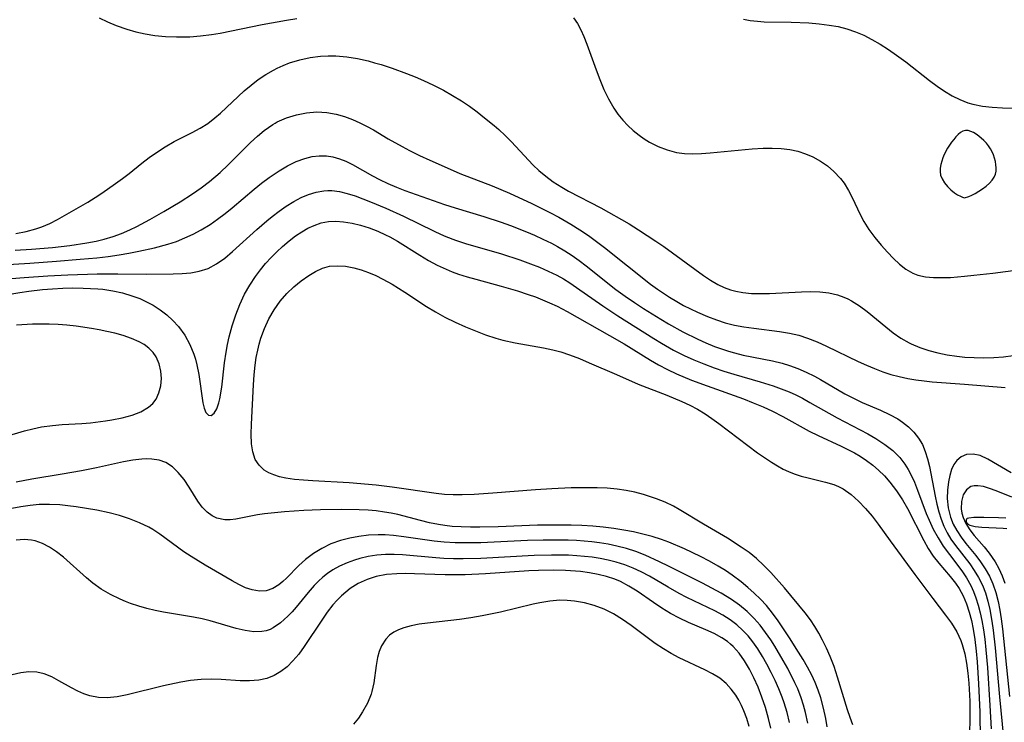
# Model space of a CAD drawing. Header units: inches. Extents: x 1073367 to 1082519, y 1569854 to 1574957.
# Tile 335 of 565: x 1081365 to 1081535, y 1570429 to 1570551. Entities that reach past the tile are written whole.
import ezdxf

# ---------------------------------------------------------------- set-up
doc = ezdxf.new("R2010")
doc.units = ezdxf.units.IN
doc.header["$MEASUREMENT"] = 0
doc.layers.add('CGG_CurvaNivelLidar_v1', color=7, linetype='Continuous', lineweight=30, true_color=0x008008)

msp = doc.modelspace()

# ---------------------------------------------------------------- linework, layer by layer
at = {"layer": 'CGG_CurvaNivelLidar_v1'}
for points in [[(1081378.8946, 1570550.8781, 79), (1081380.3432, 1570550.1622, 79), (1081381.8398, 1570549.5342, 79), (1081383.681, 1570548.8909, 79), (1081385.2674, 1570548.4412, 79), (1081386.8787, 1570548.0789, 79), (1081388.5106, 1570547.8109, 79), (1081390.3805, 1570547.6289, 79), (1081392.2642, 1570547.5584, 79), (1081394.5556, 1570547.6008, 79), (1081396.4339, 1570547.7372, 79), (1081398.305, 1570547.9675, 79), (1081399.8094, 1570548.2222, 79), (1081407.069, 1570549.6847, 79), (1081411.2608, 1570550.4588, 79), (1081413.0542, 1570550.7351, 79)], [(1081460.9044, 1570550.876, 79), (1081461.5678, 1570549.8957, 79), (1081462.152, 1570548.8093, 79), (1081462.6805, 1570547.637, 79), (1081463.2009, 1570546.3288, 79), (1081464.7903, 1570541.8987, 79), (1081465.431, 1570540.2141, 79), (1081466.157, 1570538.5108, 79), (1081466.9638, 1570536.8584, 79), (1081467.8665, 1570535.2803, 79), (1081468.5845, 1570534.2123, 79), (1081469.4149, 1570533.1657, 79), (1081470.2878, 1570532.2383, 79), (1081471.2257, 1570531.3827, 79), (1081472.2185, 1570530.5964, 79), (1081473.1096, 1570529.9764, 79), (1081474.032, 1570529.4102, 79), (1081475.5357, 1570528.64, 79), (1081477.1009, 1570528.0311, 79), (1081478.7228, 1570527.6133, 79), (1081480.1033, 1570527.4316, 79), (1081481.5125, 1570527.3771, 79), (1081483.0011, 1570527.424, 79), (1081484.5093, 1570527.5358, 79), (1081491.7629, 1570528.2185, 79), (1081493.6539, 1570528.3307, 79), (1081495.2246, 1570528.36, 79), (1081496.7709, 1570528.3006, 79), (1081498.2835, 1570528.1201, 79), (1081499.6619, 1570527.8152, 79), (1081500.995, 1570527.3838, 79), (1081502.2747, 1570526.8341, 79), (1081503.5753, 1570526.1193, 79), (1081504.7934, 1570525.2848, 79), (1081505.9157, 1570524.3368, 79), (1081507.0479, 1570523.1225, 79), (1081507.6655, 1570522.2859, 79), (1081508.4278, 1570521.0354, 79), (1081509.1129, 1570519.7194, 79), (1081510.4118, 1570517.0145, 79), (1081511.1025, 1570515.6839, 79), (1081511.9445, 1570514.2924, 79), (1081512.9605, 1570512.9058, 79), (1081514.0607, 1570511.6015, 79), (1081515.198, 1570510.3563, 79), (1081516.2219, 1570509.2855, 79), (1081517.2683, 1570508.2929, 79), (1081518.3672, 1570507.4288, 79), (1081519.5524, 1570506.7518, 79), (1081520.4431, 1570506.4202, 79), (1081521.7464, 1570506.1331, 79), (1081523.1244, 1570505.9981, 79), (1081524.5613, 1570505.9744, 79), (1081526.0443, 1570506.0278, 79), (1081528.4835, 1570506.2122, 79), (1081530.0826, 1570506.3765, 79), (1081533.3656, 1570506.7618, 79), (1081539.9563, 1570507.6171, 79)], [(1081490.2544, 1570550.6064, 79.5), (1081491.4505, 1570550.3972, 79.5), (1081492.6769, 1570550.2646, 79.5), (1081493.8756, 1570550.192, 79.5), (1081498.4982, 1570550.1081, 79.5), (1081501.5993, 1570549.9838, 79.5), (1081503.3527, 1570549.8412, 79.5), (1081505.0907, 1570549.6232, 79.5), (1081506.6219, 1570549.3441, 79.5), (1081508.1249, 1570548.965, 79.5), (1081509.6156, 1570548.4605, 79.5), (1081511.0697, 1570547.8467, 79.5), (1081512.4873, 1570547.1375, 79.5), (1081513.9295, 1570546.3066, 79.5), (1081515.3375, 1570545.4025, 79.5), (1081516.7164, 1570544.4424, 79.5), (1081518.3393, 1570543.2342, 79.5), (1081522.4123, 1570540.044, 79.5), (1081523.7805, 1570539.0354, 79.5), (1081525.0496, 1570538.1784, 79.5), (1081526.3467, 1570537.4017, 79.5), (1081527.6791, 1570536.7287, 79.5), (1081529.0559, 1570536.1884, 79.5), (1081529.9097, 1570535.939, 79.5), (1081531.5739, 1570535.6076, 79.5), (1081533.2848, 1570535.4174, 79.5), (1081535.03, 1570535.323, 79.5), (1081542.007, 1570535.245, 79.5)], [(1081364.496, 1570513.5965, 78.5), (1081366.2655, 1570513.928, 78.5), (1081367.9858, 1570514.3823, 78.5), (1081368.9904, 1570514.7301, 78.5), (1081370.3586, 1570515.3211, 78.5), (1081371.6905, 1570516.0027, 78.5), (1081376.9252, 1570519.0266, 78.5), (1081378.214, 1570519.8232, 78.5), (1081379.3599, 1570520.5808, 78.5), (1081381.7113, 1570522.2135, 78.5), (1081382.9127, 1570523.0817, 78.5), (1081384.0805, 1570523.975, 78.5), (1081386.2792, 1570525.7663, 78.5), (1081387.525, 1570526.7065, 78.5), (1081388.8099, 1570527.601, 78.5), (1081390.3346, 1570528.581, 78.5), (1081391.8967, 1570529.4798, 78.5), (1081394.9918, 1570531.0393, 78.5), (1081396.3571, 1570531.7919, 78.5), (1081397.676, 1570532.6349, 78.5), (1081398.9093, 1570533.5677, 78.5), (1081399.8517, 1570534.3699, 78.5), (1081403.9812, 1570538.2422, 78.5), (1081405.1701, 1570539.2514, 78.5), (1081406.4062, 1570540.1993, 78.5), (1081407.691, 1570541.0718, 78.5), (1081409.0284, 1570541.8501, 78.5), (1081409.6631, 1570542.1711, 78.5), (1081410.7255, 1570542.6466, 78.5), (1081411.8131, 1570543.0625, 78.5), (1081413.5707, 1570543.6007, 78.5), (1081415.3672, 1570543.9967, 78.5), (1081417.1907, 1570544.2423, 78.5), (1081418.4975, 1570544.3145, 78.5), (1081419.8406, 1570544.2935, 78.5), (1081421.6914, 1570544.1244, 78.5), (1081423.5406, 1570543.8219, 78.5), (1081425.3826, 1570543.4084, 78.5), (1081426.5051, 1570543.1065, 78.5), (1081427.6226, 1570542.7731, 78.5), (1081429.5357, 1570542.1418, 78.5), (1081432.0575, 1570541.2268, 78.5), (1081433.5324, 1570540.645, 78.5), (1081434.9897, 1570540.0233, 78.5), (1081436.7134, 1570539.2125, 78.5), (1081438.4041, 1570538.341, 78.5), (1081439.989, 1570537.4551, 78.5), (1081441.5324, 1570536.5082, 78.5), (1081442.8952, 1570535.5835, 78.5), (1081444.2225, 1570534.6121, 78.5), (1081445.5219, 1570533.6089, 78.5), (1081447.1929, 1570532.2487, 78.5), (1081447.9926, 1570531.5514, 78.5), (1081449.0717, 1570530.5438, 78.5), (1081450.1154, 1570529.5038, 78.5), (1081453.9465, 1570525.423, 78.5), (1081454.898, 1570524.5015, 78.5), (1081456.1061, 1570523.4809, 78.5), (1081457.3878, 1570522.5442, 78.5), (1081458.8969, 1570521.5839, 78.5), (1081460.0297, 1570520.9341, 78.5), (1081465.6018, 1570518.0195, 78.5), (1081470.4991, 1570515.2486, 78.5), (1081472.1343, 1570514.2522, 78.5), (1081475.1446, 1570512.2923, 78.5), (1081476.518, 1570511.3382, 78.5), (1081483.3555, 1570506.3426, 78.5), (1081484.5794, 1570505.5215, 78.5), (1081485.8385, 1570504.7945, 78.5), (1081486.9116, 1570504.2967, 78.5), (1081488.0214, 1570503.8933, 78.5), (1081488.9695, 1570503.6328, 78.5), (1081490.17, 1570503.4094, 78.5), (1081491.6829, 1570503.2616, 78.5), (1081493.2237, 1570503.2196, 78.5), (1081494.7829, 1570503.2507, 78.5), (1081500.3224, 1570503.5366, 78.5), (1081501.9254, 1570503.5563, 78.5), (1081503.5031, 1570503.4974, 78.5), (1081505.0432, 1570503.3279, 78.5), (1081506.5313, 1570503.0091, 78.5), (1081507.6459, 1570502.6295, 78.5), (1081508.3209, 1570502.3266, 78.5), (1081508.95, 1570501.9924, 78.5), (1081510.3211, 1570501.1105, 78.5), (1081511.6469, 1570500.1042, 78.5), (1081514.8736, 1570497.4555, 78.5), (1081516.1667, 1570496.4675, 78.5), (1081517.5052, 1570495.5492, 78.5), (1081518.9036, 1570494.7367, 78.5), (1081519.289, 1570494.5428, 78.5), (1081520.7675, 1570493.9072, 78.5), (1081522.303, 1570493.3897, 78.5), (1081523.8824, 1570492.9729, 78.5), (1081525.495, 1570492.6454, 78.5), (1081527.1322, 1570492.4025, 78.5), (1081528.5371, 1570492.2606, 78.5), (1081530.1629, 1570492.1641, 78.5), (1081531.8493, 1570492.1412, 78.5), (1081533.5361, 1570492.1922, 78.5), (1081535.2175, 1570492.3149, 78.5), (1081536.887, 1570492.5124, 78.5)], [(1081364.3596, 1570510.7424, 78), (1081367.1896, 1570510.9083, 78), (1081370.8408, 1570511.202, 78), (1081373.83, 1570511.5369, 78), (1081376.7848, 1570511.9871, 78), (1081378.4036, 1570512.3062, 78), (1081379.799, 1570512.6415, 78), (1081381.3068, 1570513.0857, 78), (1081382.7845, 1570513.6114, 78), (1081384.2276, 1570514.2207, 78), (1081385.4415, 1570514.8124, 78), (1081387.6466, 1570516.0007, 78), (1081390.0835, 1570517.3905, 78), (1081392.9244, 1570519.0961, 78), (1081395.0286, 1570520.4436, 78), (1081396.5395, 1570521.4892, 78), (1081398.0018, 1570522.5986, 78), (1081399.8091, 1570524.1509, 78), (1081401.2138, 1570525.4888, 78), (1081405.0835, 1570529.354, 78), (1081406.25, 1570530.429, 78), (1081407.4508, 1570531.4267, 78), (1081408.9366, 1570532.4612, 78), (1081409.3088, 1570532.6806, 78), (1081409.6804, 1570532.883, 78), (1081411.3102, 1570533.6043, 78), (1081413.0102, 1570534.126, 78), (1081414.7537, 1570534.4601, 78), (1081416.5173, 1570534.6014, 78), (1081418.2669, 1570534.5263, 78), (1081419.879, 1570534.2353, 78), (1081421.3058, 1570533.8172, 78), (1081422.7169, 1570533.2854, 78), (1081423.9353, 1570532.7498, 78), (1081425.1391, 1570532.1575, 78), (1081426.324, 1570531.5133, 78), (1081428.8858, 1570529.9807, 78), (1081431.3023, 1570528.6104, 78), (1081432.5419, 1570527.96, 78), (1081434.2947, 1570527.0958, 78), (1081436.0719, 1570526.2664, 78), (1081438.5132, 1570525.172, 78), (1081441.2766, 1570523.9878, 78), (1081446.8311, 1570521.8104, 78), (1081449.8542, 1570520.5509, 78), (1081453.7025, 1570518.7612, 78), (1081456.8255, 1570517.2163, 78), (1081458.3647, 1570516.4089, 78), (1081460.451, 1570515.2247, 78), (1081461.9794, 1570514.2571, 78), (1081463.4732, 1570513.2334, 78), (1081466.2387, 1570511.1772, 78), (1081474.2081, 1570504.8694, 78), (1081475.4293, 1570503.964, 78), (1081477.5099, 1570502.5777, 78), (1081478.7648, 1570501.827, 78), (1081479.9377, 1570501.1825, 78), (1081481.1298, 1570500.578, 78), (1081482.338, 1570500.0117, 78), (1081484.0698, 1570499.2748, 78), (1081485.5968, 1570498.6951, 78), (1081487.1409, 1570498.1882, 78), (1081488.7055, 1570497.775, 78), (1081490.3647, 1570497.4574, 78), (1081492.0415, 1570497.2215, 78), (1081496.5174, 1570496.6826, 78), (1081498.2508, 1570496.3892, 78), (1081499.8246, 1570496.0172, 78), (1081501.3692, 1570495.5366, 78), (1081503.0052, 1570494.8949, 78), (1081504.6144, 1570494.1627, 78), (1081510.1021, 1570491.4795, 78), (1081511.5151, 1570490.8485, 78), (1081512.9261, 1570490.2631, 78), (1081514.3557, 1570489.7285, 78), (1081515.7747, 1570489.2685, 78), (1081517.2131, 1570488.8751, 78), (1081518.6694, 1570488.5531, 78), (1081520.0715, 1570488.3158, 78), (1081521.4856, 1570488.1344, 78), (1081522.9087, 1570487.9955, 78), (1081528.5109, 1570487.5972, 78), (1081535.5248, 1570487.0225, 78)], [(1081352.6489, 1570507.5968, 77.5), (1081366.9273, 1570508.4936, 77.5), (1081371.5483, 1570508.8178, 77.5), (1081375.594, 1570509.1428, 77.5), (1081378.5292, 1570509.425, 77.5), (1081380.4433, 1570509.6461, 77.5), (1081382.3465, 1570509.9129, 77.5), (1081384.0619, 1570510.2051, 77.5), (1081385.7665, 1570510.5336, 77.5), (1081388.4705, 1570511.1203, 77.5), (1081390.7879, 1570511.7458, 77.5), (1081392.2705, 1570512.2498, 77.5), (1081393.7242, 1570512.832, 77.5), (1081395.1464, 1570513.4894, 77.5), (1081396.5327, 1570514.2231, 77.5), (1081398.0848, 1570515.1712, 77.5), (1081399.3883, 1570516.0792, 77.5), (1081400.6572, 1570517.0465, 77.5), (1081401.9024, 1570518.0538, 77.5), (1081405.6975, 1570521.2399, 77.5), (1081406.9881, 1570522.2848, 77.5), (1081408.2942, 1570523.281, 77.5), (1081409.9947, 1570524.4409, 77.5), (1081411.4601, 1570525.2993, 77.5), (1081412.9503, 1570526.0257, 77.5), (1081414.4628, 1570526.5852, 77.5), (1081415.7071, 1570526.8883, 77.5), (1081416.9553, 1570527.038, 77.5), (1081418.1976, 1570527.0156, 77.5), (1081419.3207, 1570526.8316, 77.5), (1081420.4293, 1570526.5104, 77.5), (1081421.5217, 1570526.0757, 77.5), (1081422.6859, 1570525.5039, 77.5), (1081426.1701, 1570523.5585, 77.5), (1081427.35, 1570522.9433, 77.5), (1081428.8151, 1570522.2458, 77.5), (1081430.274, 1570521.6176, 77.5), (1081431.7611, 1570521.0325, 77.5), (1081438.6172, 1570518.6074, 77.5), (1081440.423, 1570518.0236, 77.5), (1081445.4156, 1570516.512, 77.5), (1081448.3741, 1570515.557, 77.5), (1081449.9877, 1570514.9781, 77.5), (1081452.765, 1570513.8974, 77.5), (1081454.1339, 1570513.3183, 77.5), (1081455.6185, 1570512.6434, 77.5), (1081457.0754, 1570511.9201, 77.5), (1081458.1027, 1570511.3625, 77.5), (1081459.3857, 1570510.5954, 77.5), (1081460.6377, 1570509.7749, 77.5), (1081461.8631, 1570508.9108, 77.5), (1081463.0656, 1570508.0107, 77.5), (1081468.2092, 1570503.9338, 77.5), (1081469.8315, 1570502.7503, 77.5), (1081471.4134, 1570501.6691, 77.5), (1081473.0204, 1570500.6223, 77.5), (1081475.9713, 1570498.7873, 77.5), (1081477.3082, 1570497.9934, 77.5), (1081479.8026, 1570496.614, 77.5), (1081482.3691, 1570495.3389, 77.5), (1081483.7962, 1570494.6941, 77.5), (1081485.2408, 1570494.1007, 77.5), (1081486.4685, 1570493.6508, 77.5), (1081487.7101, 1570493.2484, 77.5), (1081488.7138, 1570492.9623, 77.5), (1081490.2081, 1570492.5972, 77.5), (1081495.2968, 1570491.5818, 77.5), (1081496.9662, 1570491.1774, 77.5), (1081498.2077, 1570490.8027, 77.5), (1081499.6881, 1570490.256, 77.5), (1081501.1367, 1570489.6248, 77.5), (1081502.5564, 1570488.9266, 77.5), (1081503.5895, 1570488.3744, 77.5), (1081507.824, 1570485.9168, 77.5), (1081509.5032, 1570485.026, 77.5), (1081510.7916, 1570484.4247, 77.5), (1081513.9758, 1570483.0683, 77.5), (1081515.5154, 1570482.36, 77.5), (1081516.9718, 1570481.5596, 77.5), (1081517.759, 1570481.0333, 77.5), (1081518.7939, 1570480.1981, 77.5), (1081519.7225, 1570479.2661, 77.5), (1081520.5311, 1570478.2422, 77.5), (1081521.2003, 1570477.1272, 77.5), (1081521.7122, 1570475.936, 77.5), (1081522.1058, 1570474.674, 77.5), (1081522.4188, 1570473.3598, 77.5), (1081523.3878, 1570468.2182, 77.5), (1081523.6824, 1570466.8623, 77.5), (1081524.0267, 1570465.5259, 77.5), (1081524.4472, 1570464.221, 77.5), (1081524.9309, 1570463.0358, 77.5), (1081525.4993, 1570461.8928, 77.5), (1081526.1469, 1570460.7963, 77.5), (1081526.9036, 1570459.6968, 77.5), (1081529.3857, 1570456.5146, 77.5), (1081530.1808, 1570455.4054, 77.5), (1081530.9301, 1570454.1675, 77.5), (1081531.569, 1570452.8606, 77.5), (1081532.0881, 1570451.4967, 77.5), (1081532.5089, 1570450.0809, 77.5), (1081532.8524, 1570448.6245, 77.5), (1081533.2164, 1570446.6359, 77.5), (1081533.4393, 1570445.087, 77.5), (1081533.7866, 1570442.0006, 77.5), (1081534.5278, 1570433.5687, 77.5), (1081535.223, 1570426.4873, 77.5)], [(1081355.0577, 1570505.1118, 77), (1081365.9479, 1570506.0296, 77), (1081370.0359, 1570506.3057, 77), (1081373.4702, 1570506.4764, 77), (1081378.5582, 1570506.6324, 77), (1081382.142, 1570506.6457, 77), (1081387.0288, 1570506.5739, 77), (1081391.7251, 1570506.6265, 77), (1081393.2534, 1570506.6863, 77), (1081394.7403, 1570506.8172, 77), (1081396.1778, 1570507.0745, 77), (1081397.7263, 1570507.584, 77), (1081399.2045, 1570508.364, 77), (1081400.6103, 1570509.3494, 77), (1081401.9757, 1570510.4732, 77), (1081406.1589, 1570514.2849, 77), (1081407.9082, 1570515.8159, 77), (1081408.7834, 1570516.5347, 77), (1081410.0062, 1570517.4723, 77), (1081411.2549, 1570518.3416, 77), (1081412.5292, 1570519.1257, 77), (1081413.8085, 1570519.795, 77), (1081415.1074, 1570520.3455, 77), (1081416.4209, 1570520.7558, 77), (1081417.7448, 1570520.997, 77), (1081418.4601, 1570521.0438, 77), (1081419.1488, 1570521.028, 77), (1081420.4666, 1570520.8532, 77), (1081421.7922, 1570520.5299, 77), (1081423.1287, 1570520.101, 77), (1081425.7991, 1570519.0853, 77), (1081428.4702, 1570517.9747, 77), (1081431.5041, 1570516.617, 77), (1081436.8034, 1570514.023, 77), (1081437.9097, 1570513.5115, 77), (1081438.8557, 1570513.1054, 77), (1081440.4926, 1570512.4798, 77), (1081442.2208, 1570511.8982, 77), (1081448.4377, 1570510.0638, 77), (1081451.6226, 1570509.0443, 77), (1081453.4502, 1570508.3907, 77), (1081455.008, 1570507.7807, 77), (1081456.5364, 1570507.1159, 77), (1081458.0256, 1570506.3787, 77), (1081459.1494, 1570505.7463, 77), (1081460.247, 1570505.067, 77), (1081461.4194, 1570504.2839, 77), (1081465.9508, 1570501.0816, 77), (1081468.5576, 1570499.3615, 77), (1081474.7579, 1570495.4429, 77), (1081476.0879, 1570494.6441, 77), (1081478.2073, 1570493.4551, 77), (1081480.0221, 1570492.55, 77), (1081481.7215, 1570491.7839, 77), (1081483.4466, 1570491.0726, 77), (1081485.194, 1570490.4142, 77), (1081486.9051, 1570489.827, 77), (1081488.6307, 1570489.2856, 77), (1081493.1856, 1570487.9763, 77), (1081495.3983, 1570487.2817, 77), (1081496.8017, 1570486.7871, 77), (1081498.1793, 1570486.2381, 77), (1081499.3299, 1570485.7166, 77), (1081500.4573, 1570485.1497, 77), (1081501.7732, 1570484.4264, 77), (1081506.4441, 1570481.7392, 77), (1081511.7518, 1570479.002, 77), (1081513.1681, 1570478.1939, 77), (1081514.7264, 1570477.1677, 77), (1081516.0783, 1570476.0982, 77), (1081517.2844, 1570474.9088, 77), (1081518.1796, 1570473.7641, 77), (1081518.7461, 1570472.8452, 77), (1081519.2036, 1570471.9729, 77), (1081519.8168, 1570470.6356, 77), (1081520.3818, 1570469.2518, 77), (1081521.8852, 1570465.2396, 77), (1081522.356, 1570464.0761, 77), (1081523.0816, 1570462.5228, 77), (1081523.9038, 1570461.0208, 77), (1081524.8191, 1570459.5812, 77), (1081525.8691, 1570458.1414, 77), (1081528.0187, 1570455.3339, 77), (1081528.826, 1570454.1356, 77), (1081529.5657, 1570452.7943, 77), (1081530.0318, 1570451.7438, 77), (1081530.4355, 1570450.6572, 77), (1081530.8371, 1570449.3732, 77), (1081531.1805, 1570448.0572, 77), (1081531.4705, 1570446.7149, 77), (1081531.7467, 1570445.1221, 77), (1081531.9695, 1570443.507, 77), (1081532.173, 1570441.667, 77), (1081532.4342, 1570438.5958, 77), (1081532.876, 1570432.0577, 77), (1081533.1157, 1570428.0413, 77)], [(1081350.9506, 1570501.0162, 76.5), (1081365.2196, 1570503.4216, 76.5), (1081366.7467, 1570503.6372, 76.5), (1081369.1082, 1570503.9034, 76.5), (1081370.8646, 1570504.0456, 76.5), (1081372.6223, 1570504.1415, 76.5), (1081374.3785, 1570504.1892, 76.5), (1081376.1296, 1570504.1823, 76.5), (1081378.6568, 1570504.0506, 76.5), (1081379.5479, 1570503.9596, 76.5), (1081381.2598, 1570503.7024, 76.5), (1081382.9411, 1570503.3365, 76.5), (1081384.581, 1570502.8545, 76.5), (1081385.9142, 1570502.353, 76.5), (1081387.203, 1570501.7649, 76.5), (1081388.221, 1570501.2176, 76.5), (1081389.448, 1570500.4325, 76.5), (1081390.6, 1570499.5497, 76.5), (1081391.668, 1570498.575, 76.5), (1081392.638, 1570497.5096, 76.5), (1081393.7024, 1570496.0378, 76.5), (1081394.585, 1570494.4527, 76.5), (1081395.2764, 1570492.7831, 76.5), (1081395.5627, 1570491.8637, 76.5), (1081395.7981, 1570490.9344, 76.5), (1081396.1287, 1570489.2333, 76.5), (1081396.8212, 1570484.3657, 76.5), (1081397.0352, 1570483.4001, 76.5), (1081397.3314, 1570482.6731, 76.5), (1081397.778, 1570482.2258, 76.5), (1081398.291, 1570482.1797, 76.5), (1081398.7838, 1570482.5573, 76.5), (1081399.2239, 1570483.2905, 76.5), (1081399.5898, 1570484.328, 76.5), (1081399.7617, 1570485.0427, 76.5), (1081400.0932, 1570487.077, 76.5), (1081400.5907, 1570491.2762, 76.5), (1081400.8577, 1570493.0971, 76.5), (1081401.1056, 1570494.4262, 76.5), (1081401.4004, 1570495.7566, 76.5), (1081401.9065, 1570497.6735, 76.5), (1081402.5128, 1570499.564, 76.5), (1081403.212, 1570501.3609, 76.5), (1081404.0309, 1570503.0982, 76.5), (1081404.9307, 1570504.6809, 76.5), (1081405.9363, 1570506.1928, 76.5), (1081406.7844, 1570507.3205, 76.5), (1081407.6817, 1570508.4033, 76.5), (1081408.623, 1570509.439, 76.5), (1081409.608, 1570510.4288, 76.5), (1081410.6234, 1570511.3698, 76.5), (1081411.7304, 1570512.3161, 76.5), (1081412.8668, 1570513.1889, 76.5), (1081413.9115, 1570513.8895, 76.5), (1081414.983, 1570514.5017, 76.5), (1081416.0803, 1570515.01, 76.5), (1081417.3056, 1570515.4243, 76.5), (1081418.5572, 1570515.6681, 76.5), (1081419.8355, 1570515.7252, 76.5), (1081421.135, 1570515.6308, 76.5), (1081422.6137, 1570515.3934, 76.5), (1081424.1035, 1570515.0395, 76.5), (1081425.5915, 1570514.5797, 76.5), (1081427.0645, 1570514.0168, 76.5), (1081428.4066, 1570513.4012, 76.5), (1081429.1443, 1570513.018, 76.5), (1081430.4525, 1570512.2679, 76.5), (1081434.3238, 1570509.8373, 76.5), (1081435.8088, 1570508.9635, 76.5), (1081437.3272, 1570508.1528, 76.5), (1081438.8844, 1570507.4258, 76.5), (1081439.9517, 1570506.9947, 76.5), (1081441.036, 1570506.6038, 76.5), (1081442.5225, 1570506.1262, 76.5), (1081444.0263, 1570505.6898, 76.5), (1081448.418, 1570504.5048, 76.5), (1081451.1948, 1570503.6967, 76.5), (1081453.0627, 1570503.0872, 76.5), (1081454.3029, 1570502.6391, 76.5), (1081456.7365, 1570501.65, 76.5), (1081458.0863, 1570501.0292, 76.5), (1081459.7756, 1570500.1522, 76.5), (1081467.144, 1570496.0094, 76.5), (1081469.6348, 1570494.5467, 76.5), (1081474.2311, 1570491.7057, 76.5), (1081475.6127, 1570490.9145, 76.5), (1081477.1478, 1570490.1211, 76.5), (1081478.7164, 1570489.3867, 76.5), (1081481.3202, 1570488.2875, 76.5), (1081483.9972, 1570487.2689, 76.5), (1081490.2632, 1570485.0342, 76.5), (1081491.9726, 1570484.3741, 76.5), (1081493.6551, 1570483.6617, 76.5), (1081495.3023, 1570482.8863, 76.5), (1081497.0656, 1570481.9595, 76.5), (1081501.6543, 1570479.4499, 76.5), (1081503.1789, 1570478.6892, 76.5), (1081507.1495, 1570476.8763, 76.5), (1081508.4243, 1570476.253, 76.5), (1081509.4592, 1570475.7037, 76.5), (1081510.4667, 1570475.1142, 76.5), (1081511.5682, 1570474.3862, 76.5), (1081512.6192, 1570473.5937, 76.5), (1081513.6129, 1570472.7354, 76.5), (1081514.6397, 1570471.7085, 76.5), (1081515.5992, 1570470.6155, 76.5), (1081516.7451, 1570469.1369, 76.5), (1081517.7827, 1570467.5815, 76.5), (1081518.6385, 1570466.0781, 76.5), (1081521.4273, 1570460.5581, 76.5), (1081522.2144, 1570459.1618, 76.5), (1081523.0798, 1570457.8448, 76.5), (1081524.024, 1570456.6495, 76.5), (1081526.0181, 1570454.3711, 76.5), (1081526.952, 1570453.1869, 76.5), (1081527.5682, 1570452.2503, 76.5), (1081528.2397, 1570450.9751, 76.5), (1081528.8039, 1570449.6211, 76.5), (1081529.2776, 1570448.2044, 76.5), (1081529.6724, 1570446.7382, 76.5), (1081529.9954, 1570445.2325, 76.5), (1081530.2838, 1570443.4734, 76.5), (1081530.5265, 1570441.4549, 76.5), (1081530.6911, 1570439.581, 76.5), (1081530.9192, 1570435.7935, 76.5), (1081531.1067, 1570430.944, 76.5), (1081531.1649, 1570426.048, 76.5)], [(1081509.1942, 1570428.7231, 76), (1081508.6992, 1570429.9807, 76), (1081508.2451, 1570431.3335, 76), (1081506.5372, 1570436.9757, 76), (1081505.95, 1570438.7679, 76), (1081505.2796, 1570440.5347, 76), (1081504.6474, 1570441.943, 76), (1081503.952, 1570443.3224, 76), (1081503.2922, 1570444.5282, 76), (1081502.5898, 1570445.7061, 76), (1081501.8353, 1570446.8465, 76), (1081500.9444, 1570448.044, 76), (1081497.3702, 1570452.3695, 76), (1081495.0171, 1570455.0124, 76), (1081493.8094, 1570456.2636, 76), (1081492.5386, 1570457.4433, 76), (1081491.2527, 1570458.4764, 76), (1081489.9046, 1570459.4371, 76), (1081487.5424, 1570460.9452, 76), (1081483.3693, 1570463.3863, 76), (1081479.1711, 1570465.927, 76), (1081478.1619, 1570466.4717, 76), (1081476.7185, 1570467.1644, 76), (1081475.2329, 1570467.7768, 76), (1081473.7088, 1570468.301, 76), (1081472.9716, 1570468.5167, 76), (1081471.4916, 1570468.888, 76), (1081469.9888, 1570469.1882, 76), (1081468.467, 1570469.4155, 76), (1081466.7276, 1570469.5825, 76), (1081464.9735, 1570469.6667, 76), (1081462.4692, 1570469.6778, 76), (1081460.5095, 1570469.6369, 76), (1081457.1359, 1570469.4922, 76), (1081454.3177, 1570469.3138, 76), (1081446.9342, 1570468.7355, 76), (1081443.7528, 1570468.5171, 76), (1081441.6453, 1570468.4409, 76), (1081440.1089, 1570468.4471, 76), (1081438.581, 1570468.5262, 76), (1081437.13, 1570468.6803, 76), (1081429.5416, 1570469.8037, 76), (1081426.7652, 1570470.13, 76), (1081422.1076, 1570470.5153, 76), (1081415.8396, 1570470.8539, 76), (1081414.2227, 1570470.9624, 76), (1081412.6555, 1570471.1156, 76), (1081411.1577, 1570471.3399, 76), (1081410.0852, 1570471.5761, 76), (1081409.081, 1570471.8866, 76), (1081408.2132, 1570472.2618, 76), (1081407.4369, 1570472.7315, 76), (1081406.5366, 1570473.5628, 76), (1081405.879, 1570474.581, 76), (1081405.459, 1570475.8579, 76), (1081405.2562, 1570477.2883, 76), (1081405.1843, 1570478.9188, 76), (1081405.2091, 1570480.6455, 76), (1081405.581, 1570487.4374, 76), (1081405.7088, 1570489.1607, 76), (1081405.886, 1570490.8783, 76), (1081406.0684, 1570492.1611, 76), (1081406.3072, 1570493.4294, 76), (1081406.559, 1570494.4746, 76), (1081406.8587, 1570495.5032, 76), (1081407.4806, 1570497.2191, 76), (1081408.2356, 1570498.8643, 76), (1081409.1278, 1570500.4184, 76), (1081410.2096, 1570501.9244, 76), (1081411.3342, 1570503.2271, 76), (1081412.537, 1570504.3922, 76), (1081413.81, 1570505.4385, 76), (1081415.1277, 1570506.3606, 76), (1081416.3035, 1570507.0494, 76), (1081417.5054, 1570507.5906, 76), (1081418.7437, 1570507.9355, 76), (1081420.0986, 1570508.0456, 76), (1081421.4936, 1570507.9355, 76), (1081422.917, 1570507.6568, 76), (1081424.1699, 1570507.307, 76), (1081425.4407, 1570506.8627, 76), (1081426.7059, 1570506.3353, 76), (1081427.9569, 1570505.729, 76), (1081429.5456, 1570504.84, 76), (1081431.7348, 1570503.4702, 76), (1081435.4619, 1570500.9946, 76), (1081437.0475, 1570500.0487, 76), (1081438.673, 1570499.17, 76), (1081440.4427, 1570498.3023, 76), (1081442.2374, 1570497.4931, 76), (1081443.9599, 1570496.7697, 76), (1081445.6972, 1570496.1041, 76), (1081447.4527, 1570495.5172, 76), (1081448.6693, 1570495.1728, 76), (1081450.8127, 1570494.6967, 76), (1081455.6955, 1570493.8512, 76), (1081457.3024, 1570493.5124, 76), (1081458.7246, 1570493.1348, 76), (1081460.1908, 1570492.663, 76), (1081461.9161, 1570492.006, 76), (1081463.6214, 1570491.2863, 76), (1081468.3538, 1570489.2446, 76), (1081472.0983, 1570487.5888, 76), (1081477.0195, 1570485.6992, 76), (1081479.6478, 1570484.5896, 76), (1081481.0196, 1570483.943, 76), (1081482.3519, 1570483.2443, 76), (1081483.6313, 1570482.4761, 76), (1081484.8347, 1570481.6425, 76), (1081486.0148, 1570480.7659, 76), (1081492.7267, 1570475.7186, 76), (1081493.9254, 1570474.8783, 76), (1081495.1338, 1570474.08, 76), (1081496.1348, 1570473.4664, 76), (1081497.1547, 1570472.9086, 76), (1081498.0873, 1570472.4729, 76), (1081499.0407, 1570472.0969, 76), (1081500.2542, 1570471.7053, 76), (1081501.4804, 1570471.3771, 76), (1081504.4464, 1570470.6531, 76), (1081505.8692, 1570470.2131, 76), (1081506.6958, 1570469.883, 76), (1081507.4874, 1570469.4876, 76), (1081508.88, 1570468.5386, 76), (1081510.165, 1570467.3814, 76), (1081511.3817, 1570466.0804, 76), (1081512.4971, 1570464.7582, 76), (1081513.5734, 1570463.3703, 76), (1081515.6359, 1570460.4879, 76), (1081519.8756, 1570454.7072, 76), (1081523.0223, 1570450.5289, 76), (1081525.2192, 1570447.6827, 76), (1081526.2621, 1570446.2614, 76), (1081527.172, 1570444.7757, 76), (1081527.8493, 1570443.2707, 76), (1081528.0815, 1570442.6106, 76), (1081528.5237, 1570441.0056, 76), (1081528.8474, 1570439.3431, 76), (1081529.0802, 1570437.6383, 76), (1081529.2423, 1570435.9031, 76), (1081529.3944, 1570432.8312, 76), (1081529.4139, 1570431.1007, 76), (1081529.3902, 1570429.3703, 76), (1081529.3259, 1570427.6471, 76)], [(1081359.9706, 1570477.7279, 76), (1081365.9824, 1570479.5028, 76), (1081367.4541, 1570479.8726, 76), (1081368.9378, 1570480.1808, 76), (1081370.831, 1570480.4567, 76), (1081372.5186, 1570480.6029, 76), (1081375.9059, 1570480.7919, 76), (1081377.4119, 1570480.9063, 76), (1081380.0136, 1570481.2119, 76), (1081381.1057, 1570481.3864, 76), (1081382.8999, 1570481.7393, 76), (1081384.5923, 1570482.1921, 76), (1081386.1337, 1570482.7891, 76), (1081387.4541, 1570483.5773, 76), (1081388.166, 1570484.2209, 76), (1081388.7331, 1570484.9776, 76), (1081389.2385, 1570486.048, 76), (1081389.5518, 1570487.2692, 76), (1081389.6644, 1570488.5464, 76), (1081389.5823, 1570489.8337, 76), (1081389.2974, 1570491.0857, 76), (1081388.7767, 1570492.2739, 76), (1081388.2205, 1570493.0717, 76), (1081387.48, 1570493.8156, 76), (1081386.6884, 1570494.3986, 76), (1081385.8033, 1570494.9022, 76), (1081384.4937, 1570495.4739, 76), (1081383.0812, 1570495.9525, 76), (1081381.5943, 1570496.3663, 76), (1081380.2562, 1570496.6895, 76), (1081378.8872, 1570496.9773, 76), (1081377.5798, 1570497.2115, 76), (1081374.9221, 1570497.5882, 76), (1081373.2909, 1570497.7619, 76), (1081371.7918, 1570497.8737, 76), (1081370.2881, 1570497.9386, 76), (1081368.7824, 1570497.9554, 76), (1081367.3892, 1570497.9278, 76), (1081364.6041, 1570497.786, 76)], [(1081536.5512, 1570472.2654, 78), (1081532.5197, 1570474.6294, 78), (1081531.1955, 1570475.2257, 78), (1081529.9752, 1570475.4869, 78), (1081528.8225, 1570475.4053, 78), (1081527.9195, 1570475.0247, 78), (1081527.1557, 1570474.3777, 78), (1081526.6543, 1570473.6679, 78), (1081526.2591, 1570472.8288, 78), (1081525.9312, 1570471.7947, 78), (1081525.6981, 1570470.673, 78), (1081525.5348, 1570469.2758, 78), (1081525.5103, 1570467.8303, 78), (1081525.6813, 1570466.1901, 78), (1081526.0837, 1570464.5712, 78), (1081526.5491, 1570463.3969, 78), (1081527.1446, 1570462.268, 78), (1081527.8905, 1570461.1368, 78), (1081528.7228, 1570460.0476, 78), (1081530.4459, 1570457.9549, 78), (1081531.2751, 1570456.8727, 78), (1081532.076, 1570455.6665, 78), (1081532.7832, 1570454.3968, 78), (1081533.3835, 1570453.0679, 78), (1081533.9, 1570451.5729, 78), (1081534.2986, 1570450.0263, 78), (1081534.5842, 1570448.5533, 78), (1081534.8134, 1570447.0545, 78), (1081535.0337, 1570445.3251, 78), (1081536.2549, 1570433.5844, 78)], [(1081504.7437, 1570428.3835, 76.5), (1081504.5128, 1570429.7861, 76.5), (1081504.1225, 1570431.6048, 76.5), (1081503.6267, 1570433.3944, 76.5), (1081503.1739, 1570434.7284, 76.5), (1081502.6556, 1570436.0378, 76.5), (1081502.0714, 1570437.3195, 76.5), (1081501.3681, 1570438.6694, 76.5), (1081500.6068, 1570439.9924, 76.5), (1081499.807, 1570441.2976, 76.5), (1081498.2379, 1570443.753, 76.5), (1081496.2605, 1570446.698, 76.5), (1081495.2808, 1570448.0356, 76.5), (1081494.2404, 1570449.3183, 76.5), (1081493.2262, 1570450.4223, 76.5), (1081492.1534, 1570451.4714, 76.5), (1081491.0325, 1570452.4716, 76.5), (1081489.8711, 1570453.4264, 76.5), (1081488.3332, 1570454.5702, 76.5), (1081487.1457, 1570455.3626, 76.5), (1081485.927, 1570456.1151, 76.5), (1081484.4041, 1570456.9879, 76.5), (1081482.8499, 1570457.8117, 76.5), (1081480.0547, 1570459.1428, 76.5), (1081477.3701, 1570460.2663, 76.5), (1081476.0908, 1570460.735, 76.5), (1081474.4993, 1570461.2371, 76.5), (1081472.8845, 1570461.6684, 76.5), (1081471.252, 1570462.0399, 76.5), (1081469.606, 1570462.3583, 76.5), (1081467.8817, 1570462.6322, 76.5), (1081466.051, 1570462.8527, 76.5), (1081464.2105, 1570463.0156, 76.5), (1081462.3632, 1570463.1309, 76.5), (1081460.5115, 1570463.2042, 76.5), (1081458.6571, 1570463.2376, 76.5), (1081454.6682, 1570463.1891, 76.5), (1081447.8986, 1570462.947, 76.5), (1081444.6825, 1570462.8653, 76.5), (1081443.0836, 1570462.8653, 76.5), (1081441.493, 1570462.9089, 76.5), (1081439.9131, 1570463.0112, 76.5), (1081438.654, 1570463.1479, 76.5), (1081437.5394, 1570463.3181, 76.5), (1081435.9831, 1570463.6282, 76.5), (1081434.4417, 1570464.0008, 76.5), (1081430.5213, 1570465.0339, 76.5), (1081429.3839, 1570465.2805, 76.5), (1081428.2359, 1570465.485, 76.5), (1081426.8142, 1570465.6737, 76.5), (1081425.3804, 1570465.8002, 76.5), (1081423.8615, 1570465.8759, 76.5), (1081420.8029, 1570465.9096, 76.5), (1081417.1873, 1570465.8473, 76.5), (1081414.3015, 1570465.7376, 76.5), (1081410.9604, 1570465.5278, 76.5), (1081408.659, 1570465.3059, 76.5), (1081407.4558, 1570465.1543, 76.5), (1081406.2856, 1570464.9716, 76.5), (1081402.5494, 1570464.2515, 76.5), (1081401.5573, 1570464.1404, 76.5), (1081400.6017, 1570464.1435, 76.5), (1081399.2728, 1570464.4291, 76.5), (1081398.4473, 1570464.819, 76.5), (1081397.5557, 1570465.4774, 76.5), (1081396.7286, 1570466.3505, 76.5), (1081395.9811, 1570467.3598, 76.5), (1081394.4745, 1570469.7604, 76.5), (1081393.5708, 1570471.1038, 76.5), (1081392.5782, 1570472.336, 76.5), (1081391.565, 1570473.2971, 76.5), (1081390.4268, 1570474.0219, 76.5), (1081389.2593, 1570474.427, 76.5), (1081387.9903, 1570474.6173, 76.5), (1081387.1525, 1570474.6467, 76.5), (1081386.2899, 1570474.6163, 76.5), (1081384.7147, 1570474.4391, 76.5), (1081383.0917, 1570474.1485, 76.5), (1081378.4557, 1570473.1366, 76.5), (1081375.8264, 1570472.625, 76.5), (1081372.492, 1570472.0251, 76.5), (1081367.2664, 1570471.1687, 76.5), (1081364.582, 1570470.6634, 76.5)], [(1081536.6533, 1570468.0611, 78.5), (1081533.9624, 1570469.1324, 78.5), (1081532.8092, 1570469.5471, 78.5), (1081531.7397, 1570469.8648, 78.5), (1081530.7674, 1570470.0346, 78.5), (1081530.1417, 1570470.0337, 78.5), (1081529.5865, 1570469.9047, 78.5), (1081528.8037, 1570469.3378, 78.5), (1081528.261, 1570468.4305, 78.5), (1081527.9599, 1570467.2936, 78.5), (1081527.9231, 1570466.0188, 78.5), (1081528.0281, 1570465.2941, 78.5), (1081528.2265, 1570464.5645, 78.5), (1081528.6998, 1570463.4868, 78.5), (1081529.3948, 1570462.3963, 78.5), (1081530.1694, 1570461.4162, 78.5), (1081531.8785, 1570459.4716, 78.5), (1081532.7739, 1570458.375, 78.5), (1081533.2882, 1570457.6404, 78.5), (1081533.7683, 1570456.8668, 78.5), (1081534.4046, 1570455.7007, 78.5), (1081534.9694, 1570454.4762, 78.5), (1081535.4469, 1570453.1979, 78.5)], [(1081501.4253, 1570429.0167, 77), (1081501.021, 1570430.826, 77), (1081500.6655, 1570432.1146, 77), (1081500.2526, 1570433.3866, 77), (1081499.6611, 1570434.9165, 77), (1081499.1786, 1570435.9962, 77), (1081497.931, 1570438.4648, 77), (1081497.1668, 1570439.8519, 77), (1081495.6956, 1570442.3318, 77), (1081494.9918, 1570443.4208, 77), (1081494.0978, 1570444.6927, 77), (1081493.1453, 1570445.9127, 77), (1081492.1254, 1570447.0685, 77), (1081490.8951, 1570448.2705, 77), (1081489.5777, 1570449.3756, 77), (1081488.1802, 1570450.3808, 77), (1081486.4257, 1570451.4506, 77), (1081484.8288, 1570452.326, 77), (1081483.2013, 1570453.1706, 77), (1081477.2945, 1570456.1516, 77), (1081475.7745, 1570456.8976, 77), (1081473.2781, 1570458.0225, 77), (1081471.6764, 1570458.6373, 77), (1081470.0473, 1570459.1684, 77), (1081468.3923, 1570459.6084, 77), (1081466.9009, 1570459.9171, 77), (1081465.3934, 1570460.1581, 77), (1081464.0677, 1570460.3221, 77), (1081461.3958, 1570460.5432, 77), (1081459.9675, 1570460.6106, 77), (1081458.5355, 1570460.6452, 77), (1081455.6305, 1570460.6256, 77), (1081452.9387, 1570460.5406, 77), (1081444.8545, 1570460.1865, 77), (1081442.3444, 1570460.1468, 77), (1081440.4287, 1570460.1773, 77), (1081438.5223, 1570460.2832, 77), (1081436.8297, 1570460.4541, 77), (1081431.5524, 1570461.2213, 77), (1081429.7636, 1570461.4321, 77), (1081428.3302, 1570461.5275, 77), (1081427.1077, 1570461.5407, 77), (1081425.4544, 1570461.4639, 77), (1081423.8177, 1570461.2821, 77), (1081422.2081, 1570460.9916, 77), (1081420.6386, 1570460.5818, 77), (1081418.9549, 1570459.9674, 77), (1081417.401, 1570459.2089, 77), (1081415.9436, 1570458.3108, 77), (1081414.5999, 1570457.2893, 77), (1081413.4381, 1570456.2235, 77), (1081411.3011, 1570454.0693, 77), (1081410.636, 1570453.4567, 77), (1081409.9595, 1570452.9094, 77), (1081408.9069, 1570452.2544, 77), (1081407.8012, 1570451.8638, 77), (1081406.6097, 1570451.7942, 77), (1081405.3732, 1570452.0122, 77), (1081404.2193, 1570452.4101, 77), (1081403.0494, 1570452.95, 77), (1081401.8672, 1570453.5914, 77), (1081397.2125, 1570456.311, 77), (1081394.7958, 1570457.7955, 77), (1081393.5629, 1570458.6135, 77), (1081389.3757, 1570461.682, 77), (1081388.1543, 1570462.4734, 77), (1081387.5159, 1570462.8403, 77), (1081385.8822, 1570463.6415, 77), (1081384.176, 1570464.3192, 77), (1081382.4151, 1570464.8892, 77), (1081380.6131, 1570465.3582, 77), (1081378.4943, 1570465.7886, 77), (1081374.9345, 1570466.3807, 77), (1081373.5131, 1570466.5716, 77), (1081372.0882, 1570466.7128, 77), (1081370.3237, 1570466.7932, 77), (1081368.5602, 1570466.7589, 77), (1081366.9642, 1570466.6212, 77), (1081365.3788, 1570466.3886, 77), (1081363.8342, 1570466.0743, 77)], [(1081535.6304, 1570464.438, 79), (1081534.3548, 1570464.5002, 79), (1081531.8198, 1570464.5391, 79), (1081530.1106, 1570464.5183, 79), (1081529.258, 1570464.4486, 79), (1081528.9714, 1570464.3501, 79), (1081528.8287, 1570464.2209, 79), (1081528.7525, 1570464.0548, 79), (1081528.7465, 1570463.8684, 79), (1081528.8707, 1570463.5985, 79), (1081529.1727, 1570463.3449, 79), (1081529.4134, 1570463.2239, 79), (1081529.8505, 1570463.0814, 79), (1081530.3523, 1570462.98, 79), (1081531.4798, 1570462.8616, 79), (1081535.1588, 1570462.7175, 79), (1081535.7841, 1570462.6109, 79)], [(1081498.2308, 1570429.1479, 77.5), (1081497.8176, 1570430.8431, 77.5), (1081497.3121, 1570432.5189, 77.5), (1081496.971, 1570433.497, 77.5), (1081496.4036, 1570434.9376, 77.5), (1081495.776, 1570436.3539, 77.5), (1081495.0805, 1570437.7789, 77.5), (1081494.3413, 1570439.1761, 77.5), (1081493.5721, 1570440.5244, 77.5), (1081492.7553, 1570441.8299, 77.5), (1081491.8762, 1570443.0774, 77.5), (1081491.0639, 1570444.0828, 77.5), (1081490.1873, 1570445.0223, 77.5), (1081489.1248, 1570445.9833, 77.5), (1081487.9809, 1570446.8454, 77.5), (1081486.6878, 1570447.6541, 77.5), (1081485.3345, 1570448.3844, 77.5), (1081480.5011, 1570450.7194, 77.5), (1081479.1744, 1570451.3983, 77.5), (1081477.2443, 1570452.4841, 77.5), (1081474.0134, 1570454.3878, 77.5), (1081472.6159, 1570455.1306, 77.5), (1081471.1852, 1570455.8019, 77.5), (1081469.7551, 1570456.3645, 77.5), (1081468.2889, 1570456.8316, 77.5), (1081466.9137, 1570457.1751, 77.5), (1081465.5162, 1570457.4475, 77.5), (1081464.1012, 1570457.6605, 77.5), (1081461.4973, 1570457.9213, 77.5), (1081460.0228, 1570458.005, 77.5), (1081458.5419, 1570458.0467, 77.5), (1081457.07, 1570458.0482, 77.5), (1081454.1174, 1570457.9631, 77.5), (1081444.8746, 1570457.4726, 77.5), (1081441.8051, 1570457.3931, 77.5), (1081440.1449, 1570457.401, 77.5), (1081438.4907, 1570457.4589, 77.5), (1081437.1157, 1570457.5504, 77.5), (1081431.3317, 1570458.0642, 77.5), (1081429.8737, 1570458.1331, 77.5), (1081428.4267, 1570458.1259, 77.5), (1081426.911, 1570458.0081, 77.5), (1081425.4162, 1570457.7786, 77.5), (1081423.9503, 1570457.4418, 77.5), (1081423.0643, 1570457.1806, 77.5), (1081421.7465, 1570456.7071, 77.5), (1081420.4769, 1570456.1399, 77.5), (1081419.268, 1570455.4712, 77.5), (1081418.3803, 1570454.8759, 77.5), (1081417.5434, 1570454.2134, 77.5), (1081416.7971, 1570453.524, 77.5), (1081416.0899, 1570452.789, 77.5), (1081415.0218, 1570451.5628, 77.5), (1081412.9664, 1570449.0689, 77.5), (1081412.2453, 1570448.2462, 77.5), (1081411.5106, 1570447.4694, 77.5), (1081410.2752, 1570446.3407, 77.5), (1081408.9758, 1570445.4548, 77.5), (1081408.4484, 1570445.1973, 77.5), (1081407.7702, 1570444.9605, 77.5), (1081407.0012, 1570444.8144, 77.5), (1081405.6475, 1570444.7966, 77.5), (1081404.1572, 1570445.006, 77.5), (1081402.6127, 1570445.3725, 77.5), (1081398.11, 1570446.6879, 77.5), (1081396.6837, 1570447.0223, 77.5), (1081395.2273, 1570447.3078, 77.5), (1081390.0501, 1570448.1863, 77.5), (1081388.6082, 1570448.4796, 77.5), (1081387.1681, 1570448.8278, 77.5), (1081385.7453, 1570449.2337, 77.5), (1081384.346, 1570449.7014, 77.5), (1081383.4315, 1570450.0494, 77.5), (1081382.532, 1570450.4271, 77.5), (1081380.856, 1570451.2366, 77.5), (1081379.2615, 1570452.1744, 77.5), (1081377.8373, 1570453.1995, 77.5), (1081376.7433, 1570454.1035, 77.5), (1081372.7179, 1570457.6751, 77.5), (1081371.5415, 1570458.5978, 77.5), (1081370.3388, 1570459.4065, 77.5), (1081369.1023, 1570460.0597, 77.5), (1081367.8227, 1570460.5069, 77.5), (1081367.2134, 1570460.6291, 77.5), (1081365.9134, 1570460.7167, 77.5), (1081364.5852, 1570460.619, 77.5)], [(1081494.988, 1570428.1483, 78), (1081494.6089, 1570429.8361, 78), (1081494.0914, 1570431.694, 78), (1081493.4775, 1570433.5173, 78), (1081492.8034, 1570435.2096, 78), (1081492.057, 1570436.8528, 78), (1081491.291, 1570438.3549, 78), (1081490.4543, 1570439.7825, 78), (1081489.5229, 1570441.1073, 78), (1081488.5024, 1570442.2592, 78), (1081488.0613, 1570442.6703, 78), (1081487.5412, 1570443.0965, 78), (1081486.5403, 1570443.776, 78), (1081485.1848, 1570444.5057, 78), (1081483.755, 1570445.1486, 78), (1081480.7968, 1570446.3836, 78), (1081479.2108, 1570447.1267, 78), (1081477.6725, 1570447.9588, 78), (1081476.1728, 1570448.8709, 78), (1081474.7115, 1570449.8424, 78), (1081471.9124, 1570451.8, 78), (1081470.4803, 1570452.7018, 78), (1081469.0184, 1570453.462, 78), (1081468.0304, 1570453.8756, 78), (1081466.6259, 1570454.3406, 78), (1081465.1501, 1570454.7095, 78), (1081463.6397, 1570454.9907, 78), (1081462.1027, 1570455.1976, 78), (1081459.5405, 1570455.3972, 78), (1081457.5251, 1570455.4419, 78), (1081454.8416, 1570455.3798, 78), (1081453.1615, 1570455.295, 78), (1081445.6594, 1570454.8107, 78), (1081442.1822, 1570454.6522, 78), (1081438.7224, 1570454.6185, 78), (1081433.3981, 1570454.8192, 78), (1081431.8547, 1570454.8516, 78), (1081430.3327, 1570454.827, 78), (1081428.5889, 1570454.6825, 78), (1081426.7977, 1570454.3327, 78), (1081425.2045, 1570453.8169, 78), (1081423.6899, 1570453.1225, 78), (1081422.2744, 1570452.2472, 78), (1081421.5167, 1570451.6619, 78), (1081420.7947, 1570451.023, 78), (1081420.0186, 1570450.2486, 78), (1081419.2841, 1570449.4221, 78), (1081418.3002, 1570448.1539, 78), (1081417.3756, 1570446.821, 78), (1081414.3405, 1570442.2236, 78), (1081413.4008, 1570440.9363, 78), (1081412.3976, 1570439.7473, 78), (1081411.383, 1570438.7634, 78), (1081410.292, 1570437.9174, 78), (1081409.1296, 1570437.2308, 78), (1081407.897, 1570436.7329, 78), (1081406.5094, 1570436.4308, 78), (1081404.9205, 1570436.3061, 78), (1081403.2784, 1570436.3246, 78), (1081400.0102, 1570436.5427, 78), (1081398.3992, 1570436.6077, 78), (1081396.5543, 1570436.5456, 78), (1081394.6918, 1570436.3513, 78), (1081393.0388, 1570436.0925, 78), (1081390.0034, 1570435.4735, 78), (1081383.7239, 1570433.9161, 78), (1081381.998, 1570433.5762, 78), (1081380.3026, 1570433.3956, 78), (1081378.8135, 1570433.428, 78), (1081377.3075, 1570433.706, 78), (1081376.2403, 1570434.0594, 78), (1081375.2071, 1570434.5105, 78), (1081374.1039, 1570435.0862, 78), (1081371.9628, 1570436.3159, 78), (1081370.6983, 1570436.9837, 78), (1081369.4223, 1570437.5131, 78), (1081368.1192, 1570437.8237, 78), (1081366.7685, 1570437.8574, 78), (1081365.3735, 1570437.677, 78), (1081359.7628, 1570436.415, 78)], [(1081491.2602, 1570428.4137, 78.5), (1081490.837, 1570429.8093, 78.5), (1081490.3338, 1570431.1587, 78.5), (1081489.9254, 1570432.08, 78.5), (1081489.4702, 1570432.9654, 78.5), (1081488.9598, 1570433.8158, 78.5), (1081488.1755, 1570434.8966, 78.5), (1081487.2761, 1570435.8627, 78.5), (1081486.1662, 1570436.7561, 78.5), (1081484.938, 1570437.529, 78.5), (1081483.6266, 1570438.221, 78.5), (1081479.1546, 1570440.3062, 78.5), (1081477.7702, 1570441.0289, 78.5), (1081476.4294, 1570441.8261, 78.5), (1081475.0374, 1570442.7805, 78.5), (1081470.8476, 1570445.8662, 78.5), (1081469.3406, 1570446.9367, 78.5), (1081467.7879, 1570447.9036, 78.5), (1081466.1751, 1570448.6847, 78.5), (1081464.4881, 1570449.3079, 78.5), (1081462.7901, 1570449.7776, 78.5), (1081461.0576, 1570450.0972, 78.5), (1081459.8132, 1570450.2188, 78.5), (1081458.5608, 1570450.241, 78.5), (1081456.8127, 1570450.0996, 78.5), (1081455.0565, 1570449.8053, 78.5), (1081453.9456, 1570449.5667, 78.5), (1081448.2796, 1570448.1868, 78.5), (1081445.0922, 1570447.5292, 78.5), (1081443.1425, 1570447.2066, 78.5), (1081441.2002, 1570446.9322, 78.5), (1081435.6434, 1570446.2978, 78.5), (1081434.2067, 1570446.086, 78.5), (1081432.8407, 1570445.8169, 78.5), (1081431.5686, 1570445.4806, 78.5), (1081430.6538, 1570445.1546, 78.5), (1081429.8255, 1570444.7343, 78.5), (1081429.0998, 1570444.1907, 78.5), (1081428.4683, 1570443.5319, 78.5), (1081427.696, 1570442.3498, 78.5), (1081427.3025, 1570441.4003, 78.5), (1081427.0172, 1570440.376, 78.5), (1081426.7643, 1570438.9593, 78.5), (1081426.3601, 1570435.9917, 78.5), (1081426.0427, 1570434.5016, 78.5), (1081425.9001, 1570434.0152, 78.5), (1081425.2767, 1570432.4453, 78.5), (1081424.4502, 1570430.9371, 78.5), (1081423.7182, 1570429.8547, 78.5), (1081422.897, 1570428.8222, 78.5)]]:
    msp.add_polyline3d(points, dxfattribs=at)
msp.add_polyline3d([(1081528.5, 1570519.7451, 79.5), (1081529.2499, 1570520.0173, 79.5), (1081529.7639, 1570520.245, 79.5), (1081530.3485, 1570520.54, 79.5), (1081530.9818, 1570520.9086, 79.5), (1081531.6205, 1570521.3354, 79.5), (1081532.2344, 1570521.8066, 79.5), (1081532.7933, 1570522.3075, 79.5), (1081533.2666, 1570522.8226, 79.5), (1081533.6232, 1570523.3367, 79.5), (1081533.8345, 1570523.8356, 79.5), (1081533.9363, 1570524.3673, 79.5), (1081533.9574, 1570524.9211, 79.5), (1081533.9157, 1570525.4881, 79.5), (1081533.8226, 1570526.0607, 79.5), (1081533.6843, 1570526.6317, 79.5), (1081533.5028, 1570527.1939, 79.5), (1081533.2757, 1570527.7396, 79.5), (1081532.997, 1570528.2597, 79.5), (1081532.6564, 1570528.7537, 79.5), (1081532.2695, 1570529.216, 79.5), (1081531.8497, 1570529.6491, 79.5), (1081530.9504, 1570530.4239, 79.5), (1081530.4854, 1570530.7556, 79.5), (1081530.018, 1570531.037, 79.5), (1081529.553, 1570531.253, 79.5), (1081529.0956, 1570531.3824, 79.5), (1081528.651, 1570531.3972, 79.5), (1081528.2196, 1570531.2729, 79.5), (1081527.8038, 1570531.0324, 79.5), (1081527.4011, 1570530.7047, 79.5), (1081527.0099, 1570530.3121, 79.5), (1081526.6299, 1570529.8714, 79.5), (1081526.2619, 1570529.3948, 79.5), (1081525.5724, 1570528.3657, 79.5), (1081524.982, 1570527.262, 79.5), (1081524.7435, 1570526.6822, 79.5), (1081524.5476, 1570526.0917, 79.5), (1081524.3961, 1570525.4965, 79.5), (1081524.295, 1570524.9023, 79.5), (1081524.2562, 1570524.3147, 79.5), (1081524.3386, 1570523.7021, 79.5), (1081524.6032, 1570523.0251, 79.5), (1081525.0201, 1570522.3501, 79.5), (1081525.5482, 1570521.7072, 79.5), (1081526.1463, 1570521.1255, 79.5), (1081526.773, 1570520.6319, 79.5), (1081527.2976, 1570520.2941, 79.5), (1081527.7719, 1570520.0364, 79.5), (1081528.157, 1570519.8583, 79.5)], close=True, dxfattribs=at)

doc.saveas('drawing.dxf')
